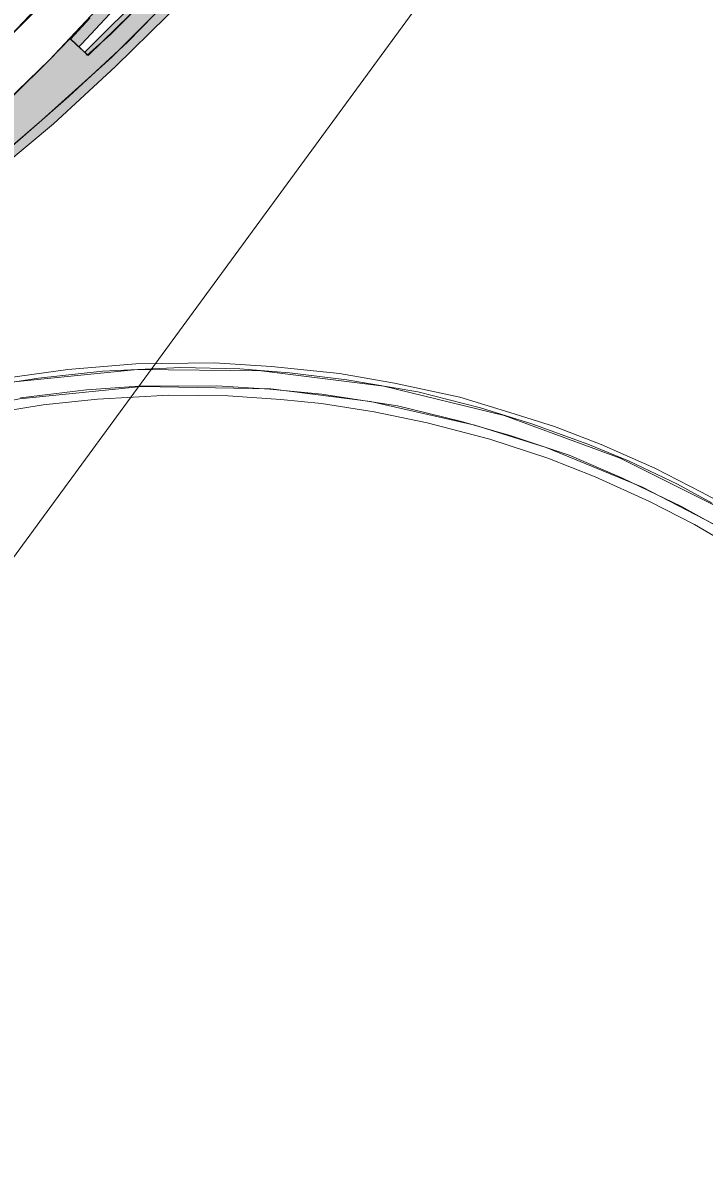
# Model space of a CAD drawing. Extents: x 2356431 to 2371438, y 6972864 to 6982525.
# Drawn here: x 2370074.85 to 2370099.62, y 6980280.57 to 6980321.88 of the extents above; entities that cross this region are included whole.
import ezdxf

# ---------------------------------------------------------------- set-up
doc = ezdxf.new("R2010")
doc.units = 0
doc.header["$LTSCALE"] = 5.6
for name, color, linetype, lineweight in [('1', 7, 'Continuous', 25), ('11', 7, 'Continuous', 13), ('12', 7, 'Continuous', 13), ('13', 7, 'Continuous', 13)]:
    doc.layers.add(name, color=color, linetype=linetype, lineweight=lineweight)

msp = doc.modelspace()

# ---------------------------------------------------------------- hatches: boundary and pattern name
at = {"layer": '11'}
msp.add_hatch(color=256, dxfattribs=at).paths.add_polyline_path([(2370064.751, 6980310.415), (2370067.102, 6980311.87), (2370069.363, 6980313.438), (2370071.65, 6980315.084), (2370073.679, 6980316.731), (2370075.538, 6980318.327), (2370078.088, 6980320.619), (2370080.288, 6980322.835), (2370082.149, 6980324.82), (2370083.686, 6980326.612), (2370084.592, 6980327.758), (2370084.108, 6980328.152), (2370081.821, 6980325.439), (2370078.737, 6980322.163), (2370077.219, 6980320.685), (2370076.568, 6980321.306), (2370075.813, 6980320.525), (2370074.478, 6980319.197), (2370073.098, 6980317.892), (2370071.674, 6980316.612), (2370070.204, 6980315.356), (2370068.739, 6980314.174), (2370067.172, 6980312.971), (2370065.392, 6980311.672), (2370064.405, 6980310.988)])
at = {"layer": '12'}
for points in [[(2370090.189, 6980341.203), (2370090.745, 6980341.117), (2370090.654, 6980341.131), (2370090.59, 6980341.014), (2370090.454, 6980340.711), (2370089.906, 6980339.555), (2370088.785, 6980337.409), (2370088.022, 6980335.995), (2370087.475, 6980335.06), (2370086.585, 6980333.569), (2370085.776, 6980332.315), (2370085.26, 6980331.497), (2370084.635, 6980330.57), (2370083.551, 6980329.025), (2370082.028, 6980326.982), (2370081.441, 6980326.223), (2370080.093, 6980324.559), (2370078.679, 6980322.925), (2370078.338, 6980322.546), (2370076.984, 6980321.096), (2370076.89, 6980320.994), (2370076.967, 6980320.913), (2370076.586, 6980321.28), (2370077.293, 6980322.051), (2370079.004, 6980323.96), (2370080.731, 6980325.989), (2370082.513, 6980328.349), (2370083.964, 6980330.352), (2370085.704, 6980333.031), (2370087.283, 6980335.632), (2370087.856, 6980336.626), (2370088.644, 6980338.077), (2370089.441, 6980339.599)], [(2370092.187, 6980340.855), (2370091.514, 6980339.584), (2370090.998, 6980338.655), (2370090.073, 6980337.043), (2370089.133, 6980335.507), (2370088.704, 6980334.824), (2370087.348, 6980332.755), (2370085.754, 6980330.547), (2370083.713, 6980327.904), (2370081.923, 6980325.822), (2370080.688, 6980324.414), (2370079.353, 6980323.045), (2370077.896, 6980321.593), (2370077.109, 6980320.805), (2370077.189, 6980320.689), (2370078.038, 6980321.441), (2370079.513, 6980322.946), (2370080.803, 6980324.271), (2370082.933, 6980326.698), (2370084.446, 6980328.577), (2370086.406, 6980331.113), (2370088.037, 6980333.517), (2370088.842, 6980334.738), (2370089.273, 6980335.42), (2370089.896, 6980336.426), (2370090.563, 6980337.513), (2370091.176, 6980338.563), (2370091.615, 6980339.405), (2370092.385, 6980340.845)], [(2370048.363, 6980302.195), (2370048.2, 6980302.605), (2370052.483, 6980304.268), (2370055.106, 6980305.454), (2370057.342, 6980306.479), (2370059.905, 6980307.728), (2370061.776, 6980308.699), (2370063.377, 6980309.614), (2370064.48, 6980310.237), (2370066.844, 6980311.743), (2370069.323, 6980313.409), (2370071.494, 6980314.992), (2370073.769, 6980316.789), (2370076.524, 6980319.196), (2370078.66, 6980321.18), (2370080.572, 6980323.147), (2370081.81, 6980324.502), (2370083.554, 6980326.433), (2370085.502, 6980328.872), (2370087.098, 6980331.009), (2370088.497, 6980332.979), (2370089.393, 6980334.415), (2370089.716, 6980334.242), (2370088.382, 6980332.224), (2370086.823, 6980330.059), (2370085.096, 6980327.764), (2370083.176, 6980325.502), (2370081.741, 6980323.887), (2370080.101, 6980322.124), (2370078.217, 6980320.287), (2370075.969, 6980318.201), (2370073.158, 6980315.86), (2370071.052, 6980314.239), (2370068.844, 6980312.637), (2370066.701, 6980311.231), (2370064.711, 6980309.991), (2370063.281, 6980309.143), (2370061.289, 6980308.035), (2370059.595, 6980307.152), (2370057.201, 6980306.033), (2370054.272, 6980304.698), (2370052.592, 6980303.908)]]:
    msp.add_hatch(color=256, dxfattribs=at).paths.add_polyline_path(points)

# ---------------------------------------------------------------- linework, layer by layer
at = {"layer": '1', "lineweight": 13}
msp.add_lwpolyline([(2369855.033, 6980141.088), (2370017.862, 6980379.583), (2370022.31, 6980590.536), (2370099.424, 6980609.051), (2370119.624, 6980364.065), (2369916.007, 6980085.895)], close=True, dxfattribs=at)
at = {"layer": '11'}
msp.add_lwpolyline([(2370073.679, 6980316.731), (2370075.538, 6980318.327), (2370078.088, 6980320.619), (2370080.288, 6980322.835), (2370082.149, 6980324.82), (2370083.686, 6980326.612), (2370084.592, 6980327.758), (2370084.108, 6980328.152), (2370081.821, 6980325.439), (2370078.737, 6980322.163), (2370077.219, 6980320.685), (2370076.568, 6980321.306), (2370075.813, 6980320.525), (2370074.478, 6980319.197)], dxfattribs=at)
at = {"layer": '12'}
for points in [[(2370073.199, 6980320.206), (2370075.382, 6980322.377), (2370077.39, 6980324.601), (2370079.135, 6980326.671), (2370080.549, 6980328.451), (2370082.332, 6980330.82), (2370083.704, 6980332.892), (2370085.882, 6980336.45), (2370085.412, 6980336.705), (2370083.23, 6980333.1), (2370081.962, 6980331.242), (2370080.544, 6980329.309), (2370078.802, 6980327.112), (2370077.451, 6980325.468), (2370076.052, 6980323.894), (2370073.783, 6980321.518)], [(2370073.769, 6980316.789), (2370076.524, 6980319.196), (2370078.66, 6980321.18), (2370080.572, 6980323.147), (2370081.81, 6980324.502), (2370083.554, 6980326.433), (2370085.502, 6980328.872), (2370087.098, 6980331.009), (2370088.497, 6980332.979), (2370089.393, 6980334.415), (2370089.716, 6980334.242), (2370088.382, 6980332.224), (2370086.823, 6980330.059), (2370085.096, 6980327.764), (2370083.176, 6980325.502), (2370081.741, 6980323.887), (2370080.101, 6980322.124), (2370078.217, 6980320.287), (2370075.969, 6980318.201), (2370073.158, 6980315.86)], [(2370079.353, 6980323.045), (2370077.896, 6980321.593), (2370077.109, 6980320.805), (2370077.189, 6980320.689), (2370078.038, 6980321.441), (2370079.513, 6980322.946)], [(2370078.338, 6980322.546), (2370076.984, 6980321.096), (2370076.89, 6980320.994), (2370076.967, 6980320.913), (2370076.586, 6980321.28), (2370077.293, 6980322.051)], [(2370101.244, 6980303.878), (2370099.522, 6980304.804), (2370097.822, 6980305.674), (2370095.866, 6980306.537), (2370094.173, 6980307.192), (2370092.55, 6980307.702), (2370090.737, 6980308.25), (2370088.358, 6980308.765), (2370086.36, 6980309.11), (2370083.891, 6980309.376), (2370081.804, 6980309.499), (2370078.96, 6980309.466), (2370076.482, 6980309.257), (2370074.306, 6980308.957)], [(2370073.763, 6980308.689), (2370075.421, 6980308.951), (2370077.74, 6980309.202), (2370080.593, 6980309.338), (2370082.743, 6980309.287), (2370084.543, 6980309.141), (2370086.629, 6980308.886), (2370089.208, 6980308.449), (2370091.484, 6980307.863), (2370093.353, 6980307.284), (2370095.388, 6980306.54), (2370096.859, 6980305.934), (2370098.647, 6980305.088), (2370099.902, 6980304.396)], [(2370100.667, 6980303.236), (2370098.786, 6980304.282), (2370096.649, 6980305.314), (2370094.709, 6980306.145), (2370092.602, 6980306.845), (2370090.796, 6980307.365), (2370088.465, 6980307.943), (2370085.718, 6980308.37), (2370083.823, 6980308.548), (2370081.896, 6980308.67), (2370079.06, 6980308.661), (2370077.163, 6980308.52), (2370074.764, 6980308.23)], [(2370073.287, 6980307.6), (2370075.583, 6980307.978), (2370077.568, 6980308.183), (2370080.158, 6980308.328), (2370082.316, 6980308.301), (2370084.227, 6980308.171), (2370085.708, 6980308.028), (2370087.619, 6980307.725), (2370089.545, 6980307.324), (2370091.829, 6980306.722), (2370093.928, 6980306.038), (2370095.653, 6980305.359), (2370097.624, 6980304.464), (2370099.269, 6980303.626), (2370101.642, 6980302.226)]]:
    msp.add_lwpolyline(points, dxfattribs=at)
at = {"layer": '13'}
msp.add_lwpolyline([(2370073.961, 6980320.96), (2370077.056, 6980324.226), (2370079.964, 6980327.65), (2370082.629, 6980331.284), (2370085.098, 6980335.101), (2370087.286, 6980338.991), (2370088.501, 6980341.426), (2370089.353, 6980341.345), (2370090.183, 6980341.198), (2370088.69, 6980338.208), (2370086.587, 6980334.502), (2370084.019, 6980330.459), (2370081.382, 6980326.91), (2370078.266, 6980323.149), (2370075.813, 6980320.525), (2370073.098, 6980317.892)], dxfattribs=at)
msp.add_lwpolyline([(2370039.758, 6980299.287), (2370048.198, 6980302.614), (2370048.444, 6980301.738), (2370057.149, 6980304.189), (2370070.05, 6980307.82), (2370074.538, 6980308.807), (2370079.013, 6980309.264), (2370083.51, 6980309.212), (2370087.973, 6980308.65), (2370092.343, 6980307.587), (2370096.565, 6980306.036), (2370100.584, 6980304.018), (2370100.27, 6980303.472), (2370097.37, 6980304.983), (2370093.874, 6980306.419), (2370091.278, 6980307.241), (2370087.485, 6980308.097), (2370083.858, 6980308.554), (2370079.171, 6980308.64), (2370074.724, 6980308.199), (2370071.718, 6980307.603), (2370039.925, 6980298.68)], close=True, dxfattribs=at)

doc.saveas('drawing.dxf')
